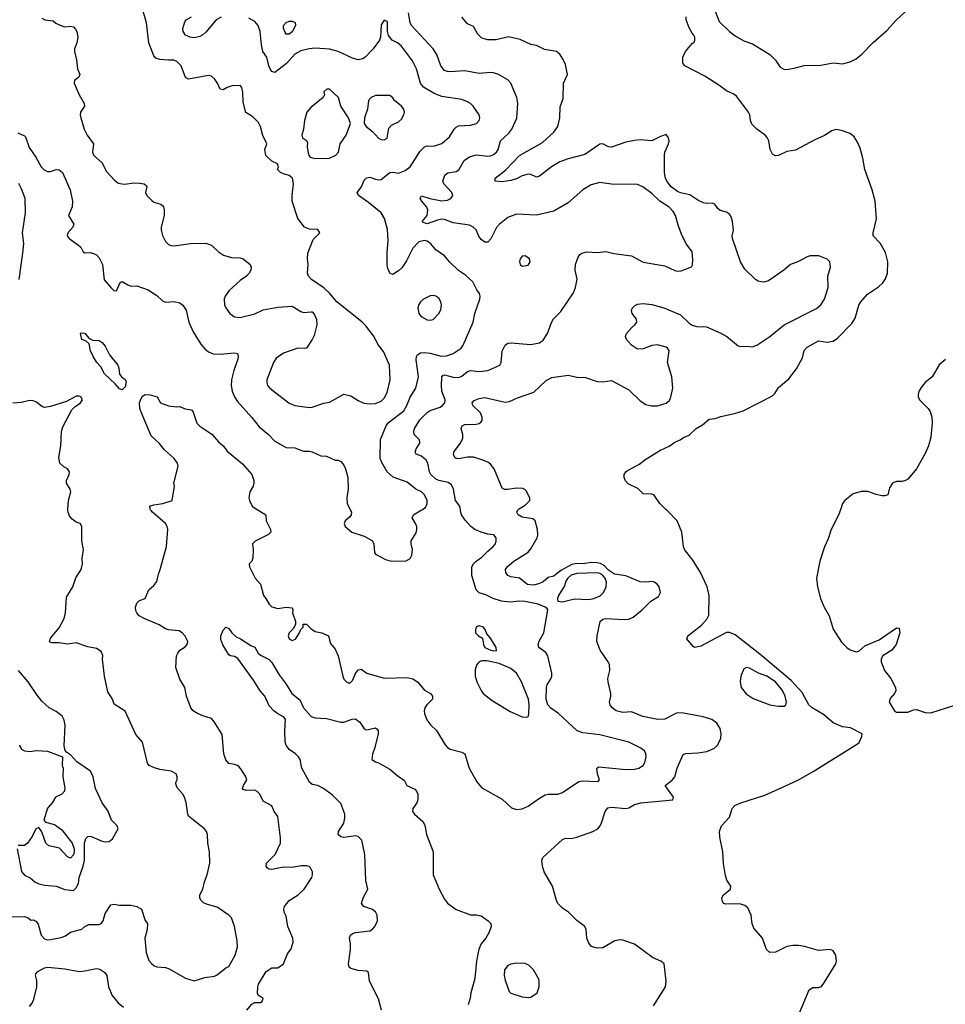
# Model space of a CAD drawing. Header units: inches. Extents: x 2001573 to 2220545, y 644482 to 846830.
# Tile 473 of 656: x 2130717 to 2137150, y 742050 to 748891. Entities that reach past the tile are written whole.
import ezdxf

# ---------------------------------------------------------------- set-up
doc = ezdxf.new("R2010")
doc.units = ezdxf.units.IN
doc.header["$MEASUREMENT"] = 0
doc.layers.add('C1734', color=7, linetype='Continuous')

msp = doc.modelspace()

# ---------------------------------------------------------------- linework, layer by layer
at = {"layer": 'C1734', "color": 5}
for points, elevation in [([(2130870, 748902.8), (2130890.6, 748890.6), (2130950, 748884.7), (2130967.5, 748867.5), (2131002, 748850), (2131030, 748842.8), (2131070, 748846), (2131090, 748841), (2131105.2, 748825.2), (2131113.4, 748810), (2131120.5, 748770), (2131113, 748730), (2131098, 748690), (2131097.1, 748670), (2131112.1, 748612.1), (2131119.5, 748550), (2131134.9, 748510), (2131128, 748492), (2131098, 748470), (2131094.9, 748450), (2131130.4, 748370), (2131166, 748310), (2131167.7, 748290), (2131140.5, 748250), (2131138, 748230), (2131141.6, 748210), (2131165.7, 748130), (2131186.9, 748090), (2131228.8, 748030), (2131222, 747970), (2131230.3, 747950.3), (2131290, 747897.3), (2131318.7, 747838.7), (2131375.3, 747775.3), (2131399, 747759), (2131412.2, 747752.2), (2131447.9, 747747.9), (2131510, 747757.5), (2131550, 747756.5), (2131582.8, 747750), (2131597.4, 747737.4), (2131601.6, 747730), (2131590.4, 747690), (2131600.5, 747670), (2131634.2, 747634.2), (2131650, 747624), (2131698, 747610), (2131710, 747601), (2131715.5, 747590), (2131720.5, 747570), (2131720.4, 747530), (2131699.3, 747450), (2131699.3, 747430), (2131710, 747391.3), (2131730, 747351), (2131750.4, 747330.4), (2131770, 747321.6), (2131790, 747320.4), (2131904, 747336), (2132010, 747339.5), (2132050, 747323.8), (2132098.7, 747278.7), (2132134.3, 747254.3), (2132190, 747238.4), (2132250, 747236.4), (2132270, 747230.5), (2132318.8, 747190), (2132326.8, 747170), (2132322.8, 747150), (2132310.8, 747130), (2132294, 747110), (2132250, 747079.6), (2132172, 747010), (2132146, 746970), (2132138.9, 746950), (2132140.3, 746910), (2132148.9, 746890), (2132177, 746850), (2132210, 746827.6), (2132250, 746823.2), (2132350, 746846.7), (2132410, 746874.9), (2132510, 746894), (2132610, 746900.4), (2132670, 746863.2), (2132690, 746857.4), (2132742.5, 746862.5), (2132750, 746860.7), (2132764.2, 746844.2), (2132780.4, 746810), (2132781.6, 746770), (2132764.1, 746695.9), (2132750, 746669), (2132710, 746608.7), (2132694.4, 746605.6), (2132650, 746609.5), (2132550, 746575), (2132499.4, 746540.6), (2132480.3, 746510), (2132435.3, 746390), (2132433.7, 746370), (2132440.3, 746350), (2132454.4, 746330), (2132590, 746226.3), (2132630.2, 746210.2), (2132730, 746197), (2132750, 746198.4), (2132830, 746226.4), (2132870, 746234), (2132970, 746290.4), (2133018.9, 746278.9), (2133070, 746244.9), (2133107.7, 746227.7), (2133150, 746223.1), (2133190, 746225.3), (2133230, 746240.3), (2133250, 746262), (2133270, 746300.5), (2133291.9, 746388.1), (2133286.5, 746490), (2133244.7, 746584.7), (2133209.8, 746630), (2133174.9, 746694.9), (2133123.1, 746763.1), (2133097, 746790), (2132920.9, 746930), (2132872.3, 746990), (2132830, 747029.3), (2132745.3, 747085.3), (2132724.5, 747110), (2132717, 747130), (2132721.6, 747190), (2132716.9, 747230), (2132718.7, 747270), (2132756.9, 747363.1), (2132804, 747410), (2132790, 747432.7), (2132730, 747436.2), (2132696, 747450), (2132649.8, 747509.8), (2132609.6, 747630), (2132609.6, 747670), (2132619.6, 747750), (2132614, 747790), (2132589.4, 747809.4), (2132550, 747819.3), (2132528.7, 747830), (2132508.7, 747850), (2132515.3, 747870), (2132508, 747890), (2132469.5, 747909.5), (2132427, 747947), (2132420.9, 747990), (2132434, 748030), (2132406.7, 748086.7), (2132389.7, 748150), (2132377.1, 748177.1), (2132336.4, 748216.4), (2132287.6, 748247.6), (2132270, 748318), (2132267.2, 748387.2), (2132260.1, 748420.1), (2132250, 748433.2), (2132192.9, 748432.9), (2132158.9, 748421.1), (2132130, 748404.5), (2132110, 748409.2), (2132092.8, 748450), (2132070, 748481.6), (2132050, 748499.6), (2132030, 748503.6), (2131890, 748478.4), (2131870, 748489.7), (2131839.2, 748570), (2131810, 748601.7), (2131788.7, 748611.3), (2131750, 748609.6), (2131690, 748614.7), (2131663.5, 748623.5), (2131650, 748639.3), (2131615.4, 748730), (2131598.4, 748870), (2131563.1, 748990)], 280), ([(2135550, 748950.6), (2135578.3, 748878.3), (2135650, 748810.6), (2135690, 748779.1), (2135750, 748744.9), (2135810, 748724), (2135930, 748650.5), (2135970.6, 748610), (2136002.3, 748562.3), (2136027.8, 748547.8), (2136050, 748546.3), (2136110, 748556), (2136170, 748573.4), (2136284.5, 748575.5), (2136370, 748591), (2136435.5, 748584.5), (2136490, 748599.1), (2136530, 748620.5), (2136570, 748652.2), (2136650, 748733.4), (2136743.8, 748816.2), (2136811.1, 748890), (2136930, 748999.8)], 180), ([(2132294.5, 742010), (2132330, 742050.7), (2132350, 742061), (2132390, 742061), (2132402, 742070), (2132408.7, 742090), (2132373.2, 742113.2), (2132370, 742126), (2132371.5, 742170), (2132377.6, 742190), (2132430, 742276.4), (2132470, 742303.8), (2132510, 742303), (2132549.3, 742330), (2132579.3, 742400.7), (2132604.5, 742435.5), (2132618, 742482), (2132616, 742510), (2132580.4, 742590), (2132570, 742662), (2132555.1, 742690), (2132552, 742710), (2132558.4, 742730), (2132589.6, 742770), (2132651.2, 742810), (2132693.5, 742850), (2132747.8, 742930), (2132753, 742950), (2132751.6, 742970), (2132738.6, 742998.6), (2132727.8, 743007.8), (2132712.4, 743012.4), (2132672.2, 743012.2), (2132610, 743001.1), (2132550, 743002.2), (2132470, 742986.8), (2132448.9, 742988.9), (2132437.4, 742997.4), (2132429.7, 743010), (2132431.5, 743030), (2132492.6, 743090), (2132529.6, 743170), (2132530, 743206), (2132510, 743354), (2132486, 743390), (2132469.3, 743429.3), (2132410, 743462), (2132385.1, 743510), (2132367.5, 743527.5), (2132350, 743538), (2132290, 743536.4), (2132270, 743542), (2132265.7, 743550), (2132271.3, 743570), (2132294.7, 743610), (2132288.5, 743630), (2132259.5, 743679.5), (2132240.9, 743700.9), (2132230, 743709.7), (2132210, 743716.4), (2132170, 743722.9), (2132150, 743749.3), (2132136.4, 743790), (2132123.9, 743923.9), (2132071.2, 744011.2), (2132050, 744035.6), (2131990, 744053), (2131952.7, 744070), (2131922, 744090), (2131906.3, 744110), (2131876.1, 744190), (2131863.5, 744250), (2131829.7, 744310), (2131802.4, 744390), (2131806.3, 744470), (2131815.1, 744490), (2131829.8, 744510.2), (2131866.6, 744533.4), (2131881.3, 744550), (2131885.1, 744570), (2131866.9, 744606.9), (2131848.9, 744628.9), (2131825.6, 744645.6), (2131750, 744652.1), (2131730, 744659.5), (2131686.5, 744686.5), (2131582, 744730), (2131548.3, 744748.3), (2131530, 744769.6), (2131523.9, 744783.9), (2131520.6, 744810), (2131530, 744836), (2131550, 744855.8), (2131588.7, 744870), (2131614, 744930), (2131650, 744960.7), (2131670, 744986.8), (2131681.1, 745038.9), (2131694.3, 745070), (2131737.2, 745230), (2131746.9, 745350), (2131742, 745370), (2131729.6, 745390), (2131639.6, 745470), (2131631.2, 745480), (2131625.8, 745486.5), (2131622.9, 745490), (2131621.2, 745510), (2131650, 745519.5), (2131711.5, 745528.5), (2131777.2, 745550), (2131793.2, 745650), (2131788.7, 745670), (2131818, 745790), (2131812.9, 745810), (2131790, 745841.2), (2131723.2, 745903.2), (2131685.9, 745950), (2131630, 745998.8), (2131566.9, 746146.9), (2131552.9, 746190), (2131549.9, 746230), (2131560.4, 746259.6), (2131570, 746274.4), (2131590, 746287.2), (2131624.6, 746284.6), (2131671.3, 746270), (2131696, 746230), (2131750, 746207.7), (2131810, 746202), (2131830, 746204.7), (2131867.7, 746187.7), (2131910, 746181), (2131923.4, 746163.4), (2131947.8, 746087.8), (2131970, 746066), (2132052.4, 746012.4), (2132097.6, 745957.6), (2132130.4, 745930), (2132161.6, 745890), (2132265.1, 745805.1), (2132330.4, 745730), (2132344.9, 745690), (2132344.9, 745670), (2132339.1, 745650), (2132315.5, 745610), (2132310.4, 745570), (2132314.4, 745550), (2132332.4, 745510), (2132369.5, 745486.5), (2132379.9, 745480), (2132427.3, 745450), (2132430.4, 745410), (2132459.5, 745350), (2132462.4, 745330), (2132446.3, 745313.7), (2132352.5, 745267.5), (2132334.4, 745250), (2132339.5, 745210), (2132337.3, 745150), (2132330.8, 745130), (2132311, 745110), (2132313.4, 745090), (2132353.4, 745010), (2132390.4, 744970), (2132412.2, 744890), (2132428.5, 744870), (2132450, 744830.8), (2132470, 744810.7), (2132510, 744800.5), (2132570, 744808.2), (2132610, 744804.7), (2132614.9, 744790), (2132612.2, 744770), (2132634.8, 744710), (2132634, 744690), (2132619.6, 744660.4), (2132588.8, 744630), (2132582, 744610), (2132590, 744588.4), (2132610, 744578), (2132633.6, 744586.4), (2132662.7, 744630), (2132670, 744654), (2132686, 744670), (2132686, 744690), (2132690, 744692), (2132710, 744690.8), (2132740.5, 744660.5), (2132770, 744641), (2132818, 744630), (2132862.8, 744610), (2132876.3, 744556.3), (2132910, 744517.3), (2132930, 744471), (2132962.4, 744330), (2132970.6, 744310), (2132990, 744287.7), (2133010, 744282), (2133021.2, 744290), (2133030, 744298.8), (2133051.1, 744348.9), (2133070, 744374), (2133090, 744377.3), (2133130.2, 744350.2), (2133250, 744316.6), (2133410, 744320.7), (2133450, 744310.6), (2133482, 744290), (2133530, 744232.4), (2133571.8, 744210), (2133586.7, 744190), (2133584.9, 744170), (2133546, 744130), (2133532.7, 744110), (2133528, 744090), (2133530.4, 744070), (2133547.2, 744027.2), (2133574.9, 743990), (2133612.8, 743952.8), (2133673.1, 743853.1), (2133690, 743834.6), (2133710, 743822.3), (2133790, 743801.1), (2133810.2, 743790.2), (2133841.8, 743690), (2133895, 743595), (2133930, 743554.9), (2134070, 743476), (2134134.9, 743414.9), (2134170, 743403.8), (2134210, 743408.8), (2134250, 743426), (2134330, 743482.3), (2134370, 743504.2), (2134390, 743510.4), (2134458, 743510), (2134490, 743520.3), (2134602.8, 743597.2), (2134630, 743602.4), (2134730, 743597), (2134739.7, 743600.3), (2134747.3, 743610), (2134734, 743650), (2134727.8, 743690), (2134741.3, 743698.7), (2134930, 743680.3), (2134990, 743683.2), (2135019.5, 743690), (2135049.6, 743710), (2135061.6, 743730), (2135071.6, 743770), (2135069.6, 743790), (2135058.9, 743810), (2135034, 743830), (2134951, 743871), (2134750, 743922), (2134630, 743935.1), (2134590.9, 743950.9), (2134461, 744070), (2134408.4, 744108.4), (2134387.2, 744130), (2134376.2, 744170), (2134379.1, 744250), (2134384.2, 744270), (2134409.7, 744310.3), (2134415.8, 744330), (2134415.4, 744350), (2134387.4, 744470), (2134373.5, 744493.5), (2134326, 744530), (2134319.6, 744550), (2134326.5, 744573.5), (2134360.3, 744630), (2134387, 744790), (2134381.5, 744801.5), (2134369.3, 744810), (2134319.5, 744830), (2134228.9, 744848.9), (2134190, 744850.8), (2134123.8, 744843.8), (2134065.2, 744850), (2134008.7, 744870), (2133955.8, 744895.8), (2133910, 744909.8), (2133890, 744929.7), (2133860.5, 745030), (2133860.4, 745090), (2133870.8, 745109.2), (2133890, 745128.5), (2133930, 745156.4), (2133970, 745198.7), (2134007.3, 745230), (2134022.9, 745250), (2134029.5, 745270), (2134029.2, 745290), (2134012.5, 745312.5), (2133970, 745317.6), (2133925.2, 745330), (2133880.9, 745350), (2133851.8, 745370), (2133813, 745413), (2133787.6, 745450), (2133781.6, 745480), (2133780.3, 745486.5), (2133775.6, 745510), (2133745.7, 745550), (2133731, 745630), (2133718.2, 745658.2), (2133695.4, 745675.4), (2133630, 745689.9), (2133610, 745699.4), (2133575.3, 745730), (2133565.3, 745750), (2133552.7, 745810), (2133542.2, 745830), (2133510, 745859.5), (2133473.5, 745873.5), (2133466.3, 745886.3), (2133471.7, 745910), (2133497.2, 745950), (2133497, 745957), (2133493.6, 745973.6), (2133458, 746010), (2133455.6, 746030), (2133460.3, 746050), (2133498.9, 746110), (2133550, 746162), (2133570, 746175.3), (2133640.2, 746199.8), (2133656, 746210), (2133671.1, 746228.9), (2133673.6, 746250), (2133651, 746310), (2133647.5, 746350), (2133651.4, 746408.6), (2133659.3, 746420.7), (2133670, 746424.5), (2133730, 746406.6), (2133770, 746405.4), (2133790, 746415), (2133830, 746446), (2133850, 746454.7), (2133910, 746446.7), (2133970, 746453.1), (2134054, 746490), (2134064.2, 746510), (2134071.1, 746588.9), (2134091.3, 746628.7), (2134110, 746643.8), (2134133, 746647), (2134270, 746634.3), (2134330, 746646.7), (2134356, 746664), (2134385.1, 746710), (2134413.4, 746786.6), (2134427.5, 746812.5), (2134477.2, 746862.8), (2134565.6, 746994.4), (2134579.6, 747030), (2134591.5, 747088.5), (2134578, 747150), (2134580.7, 747190), (2134597.7, 747242.3), (2134610, 747260.7), (2134624, 747270), (2134658.5, 747278.5), (2134730, 747274), (2134790, 747280.3), (2134846, 747266), (2134970, 747250.4), (2135050, 747206.7), (2135201.2, 747181.2), (2135270, 747148.7), (2135290, 747144.9), (2135314.5, 747145.5), (2135385.2, 747174.8), (2135392.7, 747187.3), (2135396.1, 747223.9), (2135390, 747278), (2135351.4, 747331.4), (2135320.8, 747390), (2135296.1, 747456.1), (2135276.2, 747530), (2135258.6, 747558.6), (2135230, 747587.7), (2135167.1, 747630), (2135110, 747684.4), (2135049, 747729), (2135010, 747747.2), (2134830, 747748.9), (2134750, 747760.9), (2134690, 747745.1), (2134630.2, 747709.8), (2134530, 747618.4), (2134430, 747561.2), (2134310, 747532.6), (2134170, 747539.1), (2134110, 747516.1), (2134051.7, 747470), (2134031.6, 747448.4), (2133990.7, 747369.3), (2133970, 747346.2), (2133950, 747345), (2133924.3, 747364.3), (2133907.7, 747387.7), (2133890, 747431.5), (2133869.8, 747449.8), (2133843.5, 747463.5), (2133730, 747479.9), (2133670, 747502.6), (2133650, 747504.6), (2133621.4, 747498.6), (2133550, 747472.8), (2133521.2, 747481.2), (2133514.7, 747490), (2133549.8, 747530), (2133553.6, 747570), (2133545.4, 747590), (2133511.2, 747630), (2133501.1, 747650), (2133510, 747667.7), (2133568.1, 747648.1), (2133650, 747632.4), (2133690, 747638), (2133714.3, 747650), (2133728, 747670), (2133721.3, 747690), (2133665.6, 747750), (2133658.7, 747770), (2133671.5, 747810), (2133692.1, 747827.9), (2133750, 747837.3), (2133770, 747847.6), (2133807, 747913), (2133842.5, 747937.5), (2133890, 747951.6), (2133970, 747944.3), (2133990, 747945.4), (2134010, 747954), (2134030.9, 747970), (2134041.7, 747990), (2134058.9, 748050), (2134117.2, 748102.8), (2134138.3, 748130), (2134171.8, 748208.2), (2134178.5, 748310), (2134171.9, 748351.9), (2134131.5, 748451.5), (2134110, 748473.5), (2134044.5, 748510), (2134010, 748522.4), (2133990, 748525.3), (2133910, 748517.7), (2133810, 748536.4), (2133709.8, 748529.8), (2133690, 748530.8), (2133670, 748538.5), (2133644.4, 748570), (2133616, 748650), (2133591.1, 748690), (2133440.6, 748850), (2133431.5, 748871.5), (2133419.9, 748939.9)], 240), ([(2130704.7, 748104.7), (2130750, 748085.5), (2130757.3, 748077.3), (2130782.8, 748002.8), (2130830, 747937.1), (2130865.3, 747870), (2130887.3, 747847.3), (2130910, 747836.4), (2130930, 747836.4), (2130970, 747850.4), (2130990, 747848.8), (2131014.3, 747830), (2131067.9, 747710), (2131084.4, 747630), (2131081.5, 747590), (2131055.5, 747530), (2131092.7, 747470), (2131086, 747450), (2131050.6, 747410), (2131046.4, 747390), (2131060.7, 747370), (2131125.5, 747325.5), (2131140.7, 747310), (2131158.8, 747278.8), (2131170, 747271), (2131207, 747273), (2131230, 747266), (2131250, 747257.4), (2131270, 747237.4), (2131293.1, 747190), (2131304.4, 747084.4), (2131350, 747030.7), (2131370, 747010.7), (2131390, 747006.8), (2131414.2, 747065.8), (2131430, 747072.7), (2131468, 747048), (2131490, 747040.4), (2131530, 747043), (2131610, 747014.4), (2131670, 746974), (2131710, 746938), (2131730, 746928.4), (2131790, 746932.4), (2131830, 746923), (2131850, 746907.7), (2131872.8, 746872.8), (2131892.4, 746790), (2131922.9, 746722.9), (2131976.7, 746636.7), (2132003.9, 746603.9), (2132030, 746583), (2132062, 746570), (2132110, 746568), (2132210, 746577.3), (2132231.3, 746571.3), (2132236, 746550), (2132232, 746532), (2132205.4, 746454.6), (2132189.2, 746390), (2132186.5, 746350), (2132194, 746310), (2132209.2, 746270), (2132230, 746238.9), (2132330, 746127), (2132381.5, 746061.5), (2132446.7, 746010), (2132490, 745963.7), (2132570, 745918.4), (2132630, 745916.4), (2132690, 745892.7), (2132730, 745893.7), (2132750, 745888.4), (2132810, 745860.5), (2132850, 745858), (2132910, 745830.8), (2132930, 745830.7), (2132950, 745820.7), (2132970, 745796), (2132982, 745770), (2132998.4, 745710), (2132999.5, 745630), (2132990.4, 745570), (2132992.4, 745530), (2133013.8, 745486.5), (2133017.1, 745480), (2133022, 745470), (2133020.7, 745450), (2133010, 745434), (2132978, 745410), (2132971.3, 745390), (2132978, 745370), (2133024.7, 745330), (2133110, 745302.8), (2133170, 745271), (2133177.3, 745250), (2133182.8, 745190), (2133190, 745178), (2133259.8, 745139.8), (2133290.7, 745130.7), (2133398, 745130), (2133431.5, 745148.5), (2133442, 745170), (2133447.6, 745210), (2133437.6, 745250), (2133438.4, 745270), (2133473.2, 745326.8), (2133478, 745350), (2133476.3, 745370), (2133468.2, 745390), (2133445.1, 745430), (2133454, 745450), (2133502.1, 745480), (2133512.6, 745486.5), (2133537.8, 745502.2), (2133549.9, 745530), (2133548.6, 745550), (2133530, 745589.8), (2133510, 745611.5), (2133469.7, 745630), (2133410, 745678.5), (2133312.9, 745712.9), (2133271.8, 745750), (2133233.8, 745813.8), (2133222.9, 745842.9), (2133225.1, 745974.9), (2133263.6, 746070), (2133277.4, 746090), (2133387.1, 746172.9), (2133408.1, 746210), (2133430, 746268.2), (2133471, 746330), (2133489.8, 746410), (2133471.5, 746528.5), (2133474.6, 746550), (2133480.6, 746559.4), (2133489.9, 746570.1), (2133503.7, 746576.3), (2133530, 746579.8), (2133570, 746575.1), (2133646.9, 746553.1), (2133683.4, 746556.6), (2133730, 746571.4), (2133784.7, 746610), (2133799.2, 746630), (2133869.7, 746790), (2133879.6, 746850), (2133915.1, 746950), (2133918, 746970), (2133912.3, 746990), (2133894.2, 747014.2), (2133866, 747070), (2133815.6, 747115.6), (2133767.9, 747147.9), (2133706.6, 747206.6), (2133670, 747249.6), (2133610, 747291.8), (2133574.6, 747334.6), (2133550, 747352.4), (2133530, 747357.2), (2133490, 747347.2), (2133450, 747304.7), (2133404.6, 747215.4), (2133372.2, 747167.8), (2133350, 747147), (2133310, 747121.6), (2133290, 747129.2), (2133273.7, 747170), (2133271.8, 747191.8), (2133270.6, 747270.6), (2133277, 747357), (2133273.7, 747433.7), (2133253.3, 747510), (2133229.7, 747549.7), (2133141.4, 747621.4), (2133071.8, 747670), (2133062.9, 747690), (2133092.8, 747730), (2133110, 747776.3), (2133126.6, 747793.4), (2133150, 747796.9), (2133190, 747782.8), (2133210, 747779.1), (2133230, 747781.5), (2133290, 747828.9), (2133310, 747830.9), (2133350, 747825.8), (2133396.7, 747843.3), (2133431.6, 747868.4), (2133501.4, 747978.6), (2133530, 748007.6), (2133550, 748015.6), (2133590, 748013.1), (2133610, 748016.9), (2133650, 748032), (2133703.3, 748076.7), (2133735.8, 748130), (2133750, 748145.3), (2133766, 748154), (2133850, 748158.4), (2133892.7, 748170), (2133911.1, 748190), (2133914.3, 748210), (2133911.3, 748230), (2133869.5, 748290), (2133849.4, 748310), (2133830, 748321.3), (2133790, 748336.4), (2133650, 748356.8), (2133598.1, 748378.1), (2133523.7, 748423.7), (2133502.3, 748450), (2133474.4, 748550), (2133446.1, 748606.1), (2133370, 748706.9), (2133343.6, 748730), (2133305.1, 748750), (2133281, 748781), (2133274.3, 748810), (2133272.2, 748872.2), (2133270, 748879), (2133250, 748889.3), (2133230, 748855.3), (2133223.8, 748770), (2133218, 748750), (2133173, 748690), (2133117.1, 748630), (2133100.8, 748619.2), (2133070, 748613.7), (2133030, 748623.5), (2132930, 748670.9), (2132870, 748687.1), (2132770, 748693.6), (2132729.6, 748689.6), (2132670, 748675.5), (2132630, 748653), (2132572.2, 748587.8), (2132490, 748523.5), (2132470, 748531.7), (2132457.2, 748550), (2132448.3, 748570), (2132434.5, 748630), (2132407.8, 748670), (2132396.9, 748716.9), (2132389.1, 748809.1), (2132374, 748850), (2132350, 748878.7), (2132310, 748902.5)], 260), ([(2132117.6, 748910), (2132081.8, 748890), (2132010, 748805.1), (2131990, 748785.6), (2131970, 748774), (2131930, 748765.1), (2131902, 748770), (2131870, 748785.1), (2131852.3, 748810), (2131849.6, 748830), (2131864.2, 748875.8), (2131874.5, 748890), (2131910, 748910.3)], 260), ([(2135121.8, 742038.2), (2135205.6, 742170), (2135209.6, 742210), (2135195.6, 742330), (2135172.7, 742350), (2135115.8, 742375.8), (2134990, 742467.3), (2134910, 742496.2), (2134890, 742498.2), (2134853, 742490), (2134770, 742442.2), (2134730, 742438.7), (2134691.5, 742451.5), (2134673.8, 742473.8), (2134659.3, 742510), (2134655.1, 742570), (2134646, 742590), (2134590, 742632), (2134532.3, 742690), (2134490, 742716.9), (2134458.3, 742750), (2134447.6, 742770), (2134421.2, 742870), (2134363.1, 742970), (2134349.8, 743010), (2134345.7, 743050), (2134351.8, 743070), (2134490, 743195.5), (2134510, 743203.1), (2134550, 743202.6), (2134590, 743210.3), (2134701.2, 743250), (2134734.5, 743270), (2134751.8, 743290), (2134761.6, 743310), (2134785.1, 743390), (2134805.7, 743414.3), (2134830, 743418.7), (2134930, 743411.3), (2134950, 743415.8), (2134990, 743437.6), (2135033.2, 743450), (2135257.2, 743470), (2135260.9, 743490), (2135203.7, 743570), (2135252, 743608), (2135269.7, 743630), (2135287.4, 743690), (2135324.4, 743775.6), (2135333.3, 743786.7), (2135347.9, 743792.1), (2135430, 743797.2), (2135493.3, 743806.7), (2135546.9, 743830), (2135570, 743853.4), (2135590, 743899.1), (2135593.4, 743930), (2135585.8, 743965.8), (2135563.5, 744003.5), (2135527.8, 744027.8), (2135466.2, 744046.2), (2135330, 744073.5), (2135290, 744074.4), (2135276.3, 744070), (2135201, 744030), (2135151.4, 744028.6), (2135049, 744050), (2134970, 744083), (2134910, 744077.4), (2134890, 744081.2), (2134862.9, 744090), (2134835.4, 744110), (2134820.4, 744130), (2134816, 744150), (2134825.7, 744190), (2134826, 744210), (2134806, 744290), (2134805.8, 744314.2), (2134817.5, 744370), (2134817.3, 744410), (2134807.8, 744430), (2134751.7, 744510), (2134727.8, 744570), (2134729.6, 744610), (2134750.7, 744709.3), (2134770, 744726.5), (2134788.7, 744730), (2134917.4, 744722.6), (2134950, 744726.2), (2134980.2, 744739.8), (2135042.6, 744790), (2135103.5, 744850), (2135156, 744884), (2135169.8, 744910), (2135162.2, 744950), (2135150, 744967.1), (2135130, 744983.5), (2135110, 744987.9), (2135070, 744983.1), (2135030, 744986), (2134930, 745027.8), (2134850, 745038.6), (2134810, 745065.9), (2134779.6, 745099.6), (2134752.7, 745112.7), (2134730, 745117.1), (2134690, 745118.8), (2134630, 745109.9), (2134590, 745112.7), (2134555.1, 745104.9), (2134477, 745063), (2134430, 745025.7), (2134390, 745015.3), (2134354.1, 744985.9), (2134330, 744972.8), (2134290, 744962.6), (2134245.8, 744965.8), (2134190, 745009.7), (2134130, 745020.4), (2134109.8, 745029.8), (2134095.1, 745050), (2134093, 745070), (2134105.4, 745090), (2134151.2, 745130), (2134250, 745192.3), (2134270, 745214.6), (2134313.7, 745290), (2134318.3, 745310), (2134316.9, 745350), (2134299.6, 745410), (2134283.5, 745423.5), (2134210, 745435.3), (2134181.6, 745450), (2134171.3, 745470), (2134177.5, 745480), (2134181.5, 745486.5), (2134183.6, 745490), (2134230, 745519.1), (2134262.9, 745550), (2134262, 745570), (2134236.6, 745616.6), (2134227.7, 745627.7), (2134214.3, 745634.3), (2134170, 745636.4), (2134106.2, 745626.2), (2134087.6, 745627.6), (2134070, 745637), (2134013.8, 745770), (2133990, 745803.1), (2133970, 745817.1), (2133930, 745834), (2133870, 745851), (2133828.4, 745851.6), (2133770, 745839.3), (2133750, 745843.1), (2133741.1, 745850), (2133732.2, 745870), (2133736, 745890), (2133781.8, 745950), (2133796.1, 745983.9), (2133796.1, 746010), (2133785.1, 746050), (2133791.1, 746068.9), (2133810, 746077.8), (2133890, 746081.4), (2133910, 746086.4), (2133924, 746096), (2133931.5, 746108.5), (2133930.7, 746130), (2133918.7, 746158.7), (2133865.5, 746210), (2133861.5, 746230), (2133875.2, 746244.8), (2133910, 746259.8), (2133950, 746265.4), (2134070, 746237.6), (2134090, 746234.7), (2134120.8, 746239.2), (2134176, 746264), (2134290, 746304), (2134375.4, 746384.6), (2134414.5, 746405.5), (2134530, 746421.1), (2134590, 746408.4), (2134650, 746405), (2134730, 746378.5), (2134770, 746375.3), (2134830, 746383.7), (2134950, 746319.5), (2135030, 746244), (2135070, 746218.2), (2135109.3, 746209.3), (2135150, 746208.5), (2135210, 746227.8), (2135230, 746243.2), (2135240, 746260), (2135255.8, 746330), (2135248.9, 746410), (2135220.5, 746510), (2135231.9, 746590), (2135220.3, 746610), (2135210, 746616.1), (2135150, 746632.2), (2135110, 746626.4), (2135050, 746605), (2135010, 746602.2), (2134970, 746629.7), (2134935.6, 746670), (2134927, 746690), (2134933.6, 746710), (2134968.9, 746751.1), (2134991.8, 746770), (2135005.6, 746790), (2135003.6, 746810), (2134974, 746850), (2134969.4, 746870), (2134976.2, 746890), (2134990, 746903.8), (2135010, 746915.3), (2135050, 746920.3), (2135110, 746912.3), (2135194, 746890), (2135310, 746841.7), (2135370, 746782.3), (2135390, 746768.2), (2135430, 746756.5), (2135470, 746760.3), (2135490, 746757.4), (2135590, 746712.9), (2135630.9, 746690.9), (2135710, 746624.2), (2135730, 746619.5), (2135770, 746624), (2135810, 746619.3), (2135839.3, 746630), (2135930.7, 746689.3), (2136030, 746770.3), (2136254.6, 746885.4), (2136284.7, 746910), (2136310, 746950.4), (2136335.5, 747030), (2136334.5, 747110), (2136352.5, 747172.5), (2136348.2, 747208.2), (2136328.4, 747228.4), (2136270.5, 747249.5), (2136210, 747249.7), (2136190, 747244.7), (2136130, 747211.5), (2136074, 747190), (2136027.9, 747152.1), (2135922, 747078), (2135890, 747068.4), (2135870, 747069.7), (2135850, 747074.7), (2135830, 747087.1), (2135757.2, 747157.2), (2135727.1, 747210), (2135671.1, 747370), (2135669.7, 747390), (2135677.6, 747430), (2135671.6, 747490), (2135662, 747522), (2135650, 747541.2), (2135630, 747554.5), (2135585.3, 747565.3), (2135570, 747579.3), (2135549.6, 747609.6), (2135530, 747617), (2135490, 747615.1), (2135470, 747619.7), (2135430, 747638.3), (2135374.5, 747674.5), (2135310, 747688), (2135290, 747697.1), (2135245.8, 747730), (2135214, 747770), (2135205.3, 747790), (2135198.3, 747830), (2135198, 747950), (2135200.5, 747970), (2135227.3, 748030), (2135231.5, 748050), (2135226, 748070), (2135210, 748092.7), (2135170, 748079.3), (2135110.5, 748049.5), (2135030, 748055.6), (2134990, 748051.6), (2134930, 748041.3), (2134830, 748005.1), (2134810, 748008), (2134770, 748028.6), (2134750, 748025.8), (2134645, 747955), (2134530, 747924.6), (2134470, 747902.8), (2134412.6, 747870), (2134330, 747804.4), (2134310, 747796.3), (2134270, 747815.8), (2134250, 747819.2), (2134210, 747806), (2134170, 747784.8), (2134130, 747773.2), (2134070, 747765), (2134022, 747770), (2134022.7, 747790), (2134093, 747847), (2134190, 747946.7), (2134350, 748038.9), (2134429.7, 748110), (2134456.4, 748150), (2134471.3, 748210), (2134474.5, 748285.5), (2134495.2, 748344.8), (2134495.8, 748450), (2134524.2, 748510), (2134510, 748581.2), (2134495.2, 748615.2), (2134470, 748652.3), (2134448.7, 748670), (2134364, 748684), (2134310, 748711.8), (2134270, 748718), (2134194.7, 748754.7), (2134113.4, 748773.4), (2134027.6, 748752.4), (2133970, 748752.7), (2133930, 748762.9), (2133900.4, 748790), (2133870, 748844.5), (2133830, 748862.9), (2133789.8, 748909.8)], 220), ([(2136138, 741990), (2136204.5, 742150), (2136230, 742166.7), (2136270, 742167), (2136290, 742174.3), (2136310, 742203.2), (2136389, 742330), (2136394, 742350), (2136389.4, 742390), (2136370, 742420.8), (2136350, 742431.4), (2136270, 742423.4), (2136171.7, 742451.7), (2136130, 742458.1), (2136090, 742457.7), (2136049.6, 742450.4), (2135970, 742412.4), (2135929.8, 742409.8), (2135906.9, 742430), (2135879.3, 742510), (2135818.9, 742578.9), (2135808.7, 742608.7), (2135801.6, 742670), (2135778.8, 742718.8), (2135756.4, 742736.4), (2135730, 742745.1), (2135690, 742748.5), (2135624.4, 742744.4), (2135609.6, 742750), (2135598.3, 742770), (2135597.4, 742790), (2135607.6, 742810), (2135658, 742850), (2135659.5, 742870), (2135632.6, 742912.6), (2135623.7, 742943.7), (2135609.1, 743029.1), (2135605, 743110), (2135584.1, 743210), (2135580.5, 743250), (2135595.1, 743290), (2135649.8, 743350.2), (2135669.1, 743410), (2135687.6, 743430), (2135729.9, 743450), (2135896.5, 743503.5), (2136035.7, 743564.3), (2136130.2, 743609.8), (2136232.8, 743667.2), (2136540.9, 743859.1), (2136550.8, 743869.2), (2136570.7, 743910), (2136573.3, 743930), (2136492.5, 743970), (2136436.8, 743976.8), (2136370, 744005.5), (2136303.5, 744063.5), (2136224.9, 744110), (2136202.8, 744130), (2136155.8, 744215.8), (2136078.7, 744298.7), (2135861.6, 744481.6), (2135690, 744617), (2135650, 744633.1), (2135630, 744632.5), (2135450, 744537.9), (2135410, 744528.5), (2135397, 744537), (2135354, 744590), (2135361.1, 744610), (2135455.8, 744684.2), (2135494, 744726), (2135507.3, 744752.7), (2135508, 744890), (2135496.2, 744950), (2135449.2, 745050), (2135394.7, 745134.7), (2135338.7, 745210), (2135331.7, 745230), (2135319.1, 745330), (2135287, 745410), (2135217, 745480), (2135210.5, 745486.5), (2135167.1, 745530), (2135126.6, 745586.6), (2135110, 745594.3), (2135050, 745596.2), (2135012.9, 745632.9), (2134945.4, 745665.4), (2134927, 745687), (2134918.4, 745710), (2134918, 745730), (2134929.9, 745750.1), (2134941.7, 745758.3), (2135020.5, 745799.5), (2135070, 745837.4), (2135170, 745899.1), (2135230, 745927.2), (2135270, 745956.9), (2135308.2, 745971.8), (2135330, 745987.7), (2135370, 746005.5), (2135419.6, 746050), (2135463.1, 746076.9), (2135510, 746115.5), (2135550, 746119.7), (2135590, 746134.5), (2135685.4, 746154.6), (2135746.2, 746173.8), (2135950, 746278), (2135965.4, 746294.6), (2135990, 746335.8), (2136063.6, 746396.4), (2136115.7, 746464.3), (2136157.6, 746542.4), (2136170, 746591.7), (2136190, 746616.9), (2136270, 746660.2), (2136330, 746650.2), (2136370, 746656.9), (2136400.7, 746679.3), (2136499.8, 746780.2), (2136522.9, 746817.1), (2136550, 746908.2), (2136564.2, 746930), (2136610, 746984.4), (2136685.2, 747034.8), (2136717, 747063), (2136734.6, 747090), (2136749, 747131), (2136750.9, 747210), (2136734.8, 747274.8), (2136698.4, 747338.4), (2136648.3, 747390), (2136648.7, 747410), (2136673, 747507), (2136662.9, 747630), (2136642.3, 747710), (2136591.2, 747850), (2136577.6, 747930), (2136559.1, 747999.1), (2136540.3, 748040.3), (2136517, 748077), (2136490, 748101.7), (2136430, 748122.4), (2136390, 748129.6), (2136361.1, 748118.9), (2136310, 748086), (2136242.9, 748057.1), (2136110, 747983.7), (2136050, 747975.6), (2135990, 747947), (2135970, 747944.5), (2135950, 747957), (2135932.4, 747990), (2135923.5, 748050), (2135912.7, 748072.7), (2135898.9, 748090), (2135841.1, 748130), (2135805.2, 748165.2), (2135795.4, 748190), (2135790.8, 748230), (2135783.5, 748250), (2135699.4, 748359.4), (2135676.2, 748376.2), (2135630, 748397.1), (2135577.4, 748437.4), (2135479.4, 748499.4), (2135340.4, 748570), (2135325.1, 748590), (2135326.4, 748630), (2135344.7, 748670), (2135390, 748726), (2135404, 748736), (2135409, 748750), (2135408.7, 748770), (2135403.1, 748783.1), (2135390, 748798), (2135370, 748835.3), (2135348.9, 748891.1), (2135348.4, 748911.6)], 180), ([(2130713.3, 747086.7), (2130739.5, 747270), (2130744.4, 747335.6), (2130736.1, 747410), (2130756.8, 747550), (2130754.2, 747650), (2130730, 747716.3), (2130710, 747752.4)], 260), ([(2137151.7, 746530), (2137107.3, 746492.7), (2137058.8, 746410), (2137009.6, 746370.4), (2136983.6, 746336.4), (2136968.3, 746311.7), (2136962.5, 746290), (2136962.7, 746270), (2136970.8, 746250), (2137030.4, 746190.4), (2137044.2, 746170), (2137057.4, 746130), (2137059.3, 746090), (2137050.6, 745990), (2137034, 745930), (2137010, 745876.4), (2136950.1, 745770), (2136890, 745699.8), (2136874, 745690), (2136850, 745682.4), (2136810, 745683.1), (2136783.7, 745670), (2136762.5, 745637.5), (2136750, 745589.7), (2136730, 745582.8), (2136710, 745582.9), (2136670, 745591.3), (2136612.4, 745612.4), (2136566.2, 745613.8), (2136510, 745596.1), (2136451.9, 745550), (2136435.5, 745530), (2136421.1, 745486.5), (2136419, 745480), (2136410, 745453), (2136357.9, 745350), (2136337, 745283), (2136310, 745228.3), (2136278.3, 745130), (2136255.5, 745010), (2136262.7, 744950), (2136283.9, 744870), (2136309, 744809), (2136343.3, 744750), (2136370, 744657.3), (2136430, 744567), (2136465.4, 744530), (2136490, 744511.8), (2136530, 744498), (2136550, 744504), (2136590, 744539.5), (2136690, 744582), (2136810, 744665.8), (2136830, 744662.4), (2136834.6, 744630), (2136807.7, 744550), (2136778.3, 744510), (2136717.1, 744470), (2136705.5, 744450), (2136703.7, 744430), (2136728.4, 744370), (2136772.5, 744312.5), (2136804.2, 744250), (2136806.1, 744230), (2136796.1, 744210), (2136766.3, 744173.7), (2136760.9, 744150), (2136797.6, 744090), (2136810, 744079.6), (2136890, 744079.6), (2136930, 744095), (2136950, 744097.9), (2137010, 744077.5), (2137050, 744074.2), (2137210, 744126.2)], 180), ([(2130630, 742656.4), (2130750, 742660.5), (2130776, 742650), (2130794, 742634), (2130810, 742636), (2130830, 742627.9), (2130845.5, 742605.5), (2130866.1, 742530), (2130890, 742503.5), (2130910, 742498.6), (2130930, 742499.8), (2131005.1, 742514.9), (2131034.5, 742525.5), (2131070, 742550.4), (2131148.3, 742571.7), (2131169.5, 742590), (2131196.6, 742603.4), (2131270, 742605), (2131282.4, 742610), (2131297.6, 742630), (2131310, 742681.6), (2131350, 742740.5), (2131370, 742744.9), (2131410, 742738.3), (2131490, 742738), (2131531, 742730), (2131564, 742710), (2131590, 742632), (2131604.7, 742610), (2131602.8, 742570), (2131587.3, 742510), (2131595.3, 742410), (2131614.3, 742354.3), (2131632.1, 742332.1), (2131650, 742318.9), (2131670, 742310.2), (2131730, 742304.9), (2131750, 742298.9), (2131870, 742230.3), (2131930, 742213), (2132004.7, 742235.3), (2132070, 742244.9), (2132090, 742254), (2132150, 742303.8), (2132170, 742313), (2132214, 742390), (2132229.8, 742450), (2132228.7, 742490), (2132210, 742593.2), (2132190, 742649.5), (2132170, 742669.6), (2132090, 742724.4), (2132023.1, 742743.1), (2131995.4, 742755.4), (2131978, 742770), (2131968, 742788), (2131969.6, 742810), (2131989.6, 742850), (2132000.4, 742899.6), (2132020.7, 742950), (2132038, 743030), (2132036.3, 743110), (2132024.4, 743170), (2132021.3, 743230), (2132015.6, 743250), (2132002, 743270), (2131890, 743356), (2131884.4, 743370), (2131873, 743453), (2131861.7, 743490), (2131850.7, 743510.7), (2131815.6, 743550), (2131803.6, 743570), (2131802.9, 743590), (2131811.6, 743610), (2131811.8, 743630), (2131803.7, 743650), (2131768.7, 743670), (2131690, 743682.2), (2131653, 743693), (2131616, 743710), (2131604.4, 743724.4), (2131571, 743870), (2131524.8, 743924.8), (2131450, 744086), (2131374.2, 744134.2), (2131361.3, 744170), (2131330, 744220.9), (2131306, 744330), (2131292.7, 744447.3), (2131293.6, 744473.6), (2131282, 744502), (2131250, 744522.9), (2131190, 744533.3), (2131110, 744560.5), (2131048.7, 744551.3), (2130990, 744561), (2130941, 744561), (2130930, 744563.6), (2130924.7, 744570), (2130930, 744594.9), (2130990, 744666.7), (2131026, 744730), (2131036, 744770), (2131041.4, 744878.6), (2131085.1, 744950), (2131106.2, 745013.8), (2131143.6, 745070), (2131153.3, 745110), (2131151.8, 745150), (2131160.7, 745210), (2131149.6, 745270), (2131149.2, 745370), (2131137.2, 745390), (2131110, 745400.5), (2131080.8, 745420.8), (2131063.9, 745443.9), (2131053.3, 745470), (2131052, 745480), (2131051.1, 745486.5), (2131050.7, 745490), (2131056.9, 745550), (2131073.3, 745610), (2131066.6, 745630), (2131041.2, 745670), (2131041.2, 745690), (2131061.2, 745730), (2131064, 745750), (2131049, 745770), (2131023.8, 745783.8), (2130995.1, 745810), (2130988.2, 745848.2), (2131002.6, 745930), (2131008, 746030), (2131017.5, 746062.5), (2131080.1, 746179.9), (2131099.5, 746200.5), (2131139, 746230), (2131152.7, 746250), (2131142, 746270), (2131130, 746275.1), (2131110, 746274.5), (2131041.1, 746238.9), (2130930, 746202.7), (2130890, 746197.2), (2130870, 746204), (2130833.8, 746233.8), (2130810, 746242.7), (2130784.7, 746244.7), (2130727.5, 746232.5), (2130670, 746227.6)], 260), ([(2133231.8, 742010), (2133210, 742086.6), (2133147.3, 742210), (2133140.9, 742270), (2133130, 742280.9), (2133070, 742283.6), (2133019.5, 742299.5), (2133007.6, 742307.6), (2133001.6, 742330), (2133015, 742430), (2133015, 742470), (2133008.5, 742510), (2133015.1, 742530), (2133030, 742541.6), (2133051.3, 742548.7), (2133150, 742559.5), (2133170, 742572.4), (2133186, 742590), (2133203.5, 742630), (2133201.3, 742670), (2133190, 742691.8), (2133170, 742707.6), (2133108.3, 742728.3), (2133093.6, 742750), (2133105.1, 742790), (2133137.6, 742850), (2133122.4, 742910), (2133116.8, 743090), (2133095.3, 743190), (2133070, 743215), (2133050, 743220.9), (2132970, 743209.7), (2132950, 743214), (2132929.6, 743229.6), (2132933, 743250), (2132970.6, 743309.4), (2132977.5, 743342.5), (2132976, 743370), (2132950, 743445.1), (2132890, 743503.5), (2132829.5, 743550), (2132790, 743569.7), (2132750, 743578), (2132730, 743592.3), (2132678.7, 743690), (2132665.6, 743750), (2132654, 743770), (2132634.5, 743790), (2132590, 743820.5), (2132568, 743850), (2132562, 743870), (2132559.1, 743950), (2132563.9, 744030), (2132550, 744046.9), (2132510, 744068.6), (2132483.5, 744090), (2132450, 744124.5), (2132419.6, 744190), (2132387.5, 744227.5), (2132341.3, 744301.3), (2132233.3, 744453.3), (2132210, 744466.6), (2132182, 744470), (2132170, 744479), (2132128.2, 744548.2), (2132115.9, 744584.1), (2132114.5, 744610), (2132131.4, 744648.6), (2132150.6, 744670.6), (2132170, 744661), (2132190.7, 744630), (2132222.3, 744602.3), (2132250.8, 744590), (2132323, 744543), (2132350.4, 744530.4), (2132374.8, 744490), (2132390, 744474.8), (2132450, 744446), (2132470, 744424), (2132519.2, 744339.2), (2132570, 744274.4), (2132609.4, 744209.4), (2132664.3, 744164.3), (2132689.2, 744110), (2132742.4, 744050), (2132770, 744039.7), (2132850, 744036.3), (2132950, 744010.2), (2132970, 744009.2), (2133028.4, 744031.6), (2133050, 744033), (2133081.7, 744010), (2133108.2, 743968.2), (2133119.8, 743959.8), (2133130, 743956.3), (2133190, 743970.4), (2133202, 743962), (2133207.7, 743950), (2133207.9, 743927.9), (2133185.5, 743834.5), (2133168.3, 743788.3), (2133165.5, 743750), (2133190, 743733.4), (2133210, 743728.4), (2133290, 743684.6), (2133350, 743632.2), (2133388.1, 743608.1), (2133407.3, 743570), (2133463.4, 743543.4), (2133475.5, 743530), (2133483.8, 743510), (2133483.8, 743470), (2133476.4, 743450), (2133448.7, 743410), (2133447.2, 743390), (2133461.6, 743370), (2133518.9, 743318.9), (2133533.3, 743293.3), (2133544.9, 743230), (2133590.3, 743110), (2133591.3, 742950), (2133632.7, 742850), (2133670, 742780.4), (2133690, 742752.2), (2133750, 742708.4), (2133850, 742670.4), (2133890.4, 742670.4), (2133923.4, 742663.4), (2133974, 742630), (2133990.6, 742610), (2133993, 742590), (2133980.4, 742550), (2133955.8, 742510), (2133923.7, 742470), (2133907.9, 742432.1), (2133891.4, 742348.6), (2133879.5, 742230), (2133852.2, 742130), (2133848.3, 742091.7), (2133834.9, 742045.1)], 220), ([(2130698.8, 743130), (2130730, 742971.3), (2130750, 742946.8), (2130790, 742927.3), (2130821.5, 742901.5), (2130850, 742887.2), (2130890, 742878.4), (2130970, 742870.4), (2131030, 742847.7), (2131090, 742841), (2131110, 742858), (2131126, 742890), (2131129.6, 742930.4), (2131158.9, 743010), (2131168, 743050), (2131168.3, 743170), (2131177.2, 743202.8), (2131190, 743215.5), (2131210, 743217.1), (2131290, 743183.7), (2131310, 743178.7), (2131338.9, 743181.1), (2131360.7, 743199.3), (2131400.5, 743270), (2131394, 743290), (2131354.7, 743330), (2131330.6, 743390.6), (2131291, 743450), (2131244.7, 743550), (2131226.6, 743630), (2131210, 743668.7), (2131114.8, 743734.8), (2131070, 743782), (2131041.2, 743801.2), (2131033.2, 743813.2), (2131026, 743846), (2131032, 743990), (2131024.8, 744024.8), (2131011.5, 744051.5), (2130970, 744085.2), (2130922, 744110), (2130870, 744157.2), (2130837.7, 744197.7), (2130776.3, 744290), (2130708.8, 744368.8)], 280), ([(2130712.2, 743850), (2130730, 743822.4), (2130750, 743810.4), (2130790, 743807.4), (2130832.2, 743812.2), (2130910, 743807.7), (2131014, 743770), (2131011.3, 743710), (2131018.8, 743690), (2131017.1, 743630), (2131030.4, 743550.4), (2131027.3, 743530), (2131010.4, 743509.6), (2130966.8, 743490), (2130942.8, 743450), (2130910, 743413.2), (2130884.7, 743330), (2130896, 743316), (2130958.7, 743298.7), (2131010, 743262.4), (2131081.7, 743170), (2131094.4, 743130), (2131096.1, 743110), (2131091.4, 743088.6), (2131070, 743065.6), (2131050, 743074.7), (2130993.5, 743133.5), (2130919.7, 743150), (2130899.2, 743170), (2130870, 743248.7), (2130850, 743278), (2130830, 743268), (2130803.4, 743216.6), (2130770, 743168.7), (2130750, 743154), (2130707.3, 743152.7)], 280), ([(2130784.6, 742035.4), (2130803.4, 742056.6), (2130815.2, 742084.8), (2130835.5, 742170), (2130835, 742215), (2130827.5, 742252.5), (2130830, 742262), (2130843.3, 742276.7), (2130890, 742303), (2130913.4, 742306.6), (2131030, 742296.6), (2131130, 742277.6), (2131170, 742281.1), (2131250, 742297.6), (2131274.5, 742294.5), (2131308.2, 742270), (2131322.6, 742250), (2131333.4, 742170), (2131360.2, 742110), (2131400.4, 742060.4), (2131438.7, 742030)], 240)]:
    msp.add_lwpolyline(points, dxfattribs=dict(at, elevation=elevation))
for points, elevation in [([(2132590, 748791.2), (2132570, 748791.8), (2132562.4, 748802.4), (2132550.9, 748830), (2132550.9, 748850), (2132570, 748873), (2132590, 748881.2), (2132610, 748882), (2132632.1, 748872.1), (2132634.7, 748850), (2132610, 748807.1)], 240), ([(2132870, 748409), (2132851.1, 748408.9), (2132831.3, 748390), (2132836, 748370), (2132826.8, 748350), (2132739.4, 748280.6), (2132712.7, 748250), (2132695.3, 748190), (2132690.3, 748129.7), (2132678.8, 748090), (2132682, 748070), (2132710, 748051.3), (2132716.3, 748036.3), (2132714, 748010), (2132718.5, 747978.5), (2132727.1, 747947.1), (2132736, 747936), (2132768, 747928), (2132870, 747928.8), (2132913.2, 747950), (2132932.3, 747970), (2132945.1, 748030), (2132986.6, 748090), (2133017.2, 748170), (2133002.9, 748210), (2132948, 748290), (2132933.2, 748350)], 280), ([(2133190, 748365.6), (2133158.8, 748350), (2133142, 748330), (2133134.4, 748270), (2133114, 748210), (2133111, 748170), (2133124.7, 748150), (2133170, 748114), (2133210, 748068), (2133230, 748058), (2133250, 748056.3), (2133270, 748067.3), (2133283.1, 748136.9), (2133301.6, 748158.4), (2133350, 748181.1), (2133370, 748199.5), (2133386.8, 748230), (2133390.8, 748250), (2133386.8, 748270), (2133371.2, 748291.2), (2133320.9, 748330), (2133310, 748349), (2133290, 748364)], 280), ([(2134231.3, 747251.3), (2134210, 747249.3), (2134195.5, 747230), (2134190.7, 747210.7), (2134196.3, 747190), (2134210, 747178), (2134250, 747186.4), (2134264.5, 747210), (2134259.5, 747230)], 260), ([(2133590, 746976), (2133570, 746972.6), (2133524.4, 746950), (2133502, 746930), (2133490, 746912), (2133484.9, 746890), (2133492, 746850), (2133508.3, 746828.3), (2133550, 746804.9), (2133570, 746803.1), (2133590, 746808.5), (2133630.7, 746849.3), (2133643.6, 746876.4), (2133648.6, 746910), (2133644.2, 746930), (2133630, 746955.4), (2133610, 746971)], 280), ([(2131430, 746319.8), (2131410, 746326.2), (2131381.2, 746361.2), (2131306.2, 746430), (2131280.1, 746480.1), (2131251.8, 746510), (2131226.9, 746550), (2131208.5, 746590), (2131198.6, 746638.6), (2131178, 746658), (2131149.2, 746670), (2131139, 746710), (2131145.1, 746714.9), (2131170, 746712.4), (2131198, 746678), (2131210.5, 746670.5), (2131225.4, 746665.4), (2131270, 746663), (2131290, 746647.7), (2131310, 746622), (2131342, 746562), (2131398.9, 746490), (2131406, 746470), (2131409.4, 746429.4), (2131423.6, 746410), (2131450.1, 746390.1), (2131456, 746376), (2131450, 746340.5)], 240), ([(2134730, 745047.5), (2134590, 745043.6), (2134550, 745030.8), (2134525.6, 745010), (2134513, 744990), (2134502.8, 744957.2), (2134461.1, 744890), (2134454.9, 744870), (2134458, 744850), (2134490, 744847.4), (2134573.1, 744866.9), (2134670, 744861.7), (2134707.1, 744870), (2134751.3, 744888.7), (2134774.7, 744910), (2134793.4, 744950), (2134796.6, 744983.4), (2134786.7, 745010), (2134770, 745029), (2134750, 745042.5)], 240), ([(2133910, 744679.5), (2133890, 744673.2), (2133884.4, 744650), (2133886, 744630), (2133906, 744610), (2133933.4, 744593.4), (2133940.5, 744550), (2133950.8, 744530), (2133991.3, 744510), (2134010, 744505.3), (2134030, 744508.2), (2134029.3, 744530), (2133990, 744593.2), (2133964.1, 744624.1), (2133955.1, 744650), (2133941.2, 744670)], 260), ([(2133930, 744436.8), (2133910.3, 744429.7), (2133894.4, 744410), (2133883.4, 744376.6), (2133883.6, 744330), (2133893.8, 744290), (2133925.9, 744225.9), (2133939, 744210), (2134001.2, 744161.2), (2134124.8, 744084.8), (2134210, 744047.3), (2134235.6, 744044.4), (2134250, 744048.2), (2134254.9, 744065.1), (2134258.6, 744130), (2134253.6, 744170), (2134205.2, 744290), (2134169.8, 744350), (2134130, 744382.1), (2134050, 744418.3), (2133963.9, 744436.1)], 260), ([(2135769.2, 744390.8), (2135750, 744380.9), (2135728.9, 744330), (2135723.6, 744290), (2135730.4, 744250), (2135767.3, 744207.3), (2135815.6, 744175.6), (2135930, 744131.1), (2135990, 744120.2), (2136030, 744120.3), (2136042.9, 744130), (2136047.2, 744150), (2136037.5, 744190), (2136018.1, 744230), (2135969.1, 744290), (2135910, 744328.7), (2135851.6, 744351.6), (2135790, 744384.2)], 220), ([(2134170, 742334.7), (2134130, 742328.5), (2134110, 742319.1), (2134087.1, 742290), (2134083.5, 742250), (2134090, 742217.3), (2134119.1, 742139.1), (2134130, 742127), (2134210, 742101.7), (2134250, 742096.5), (2134270, 742100.3), (2134314.5, 742130), (2134326.6, 742170), (2134328, 742210), (2134324, 742224), (2134287.8, 742290), (2134258.4, 742318.4), (2134230, 742333.3)], 240)]:
    msp.add_lwpolyline(points, close=True, dxfattribs=dict(at, elevation=elevation))

doc.saveas('drawing.dxf')
